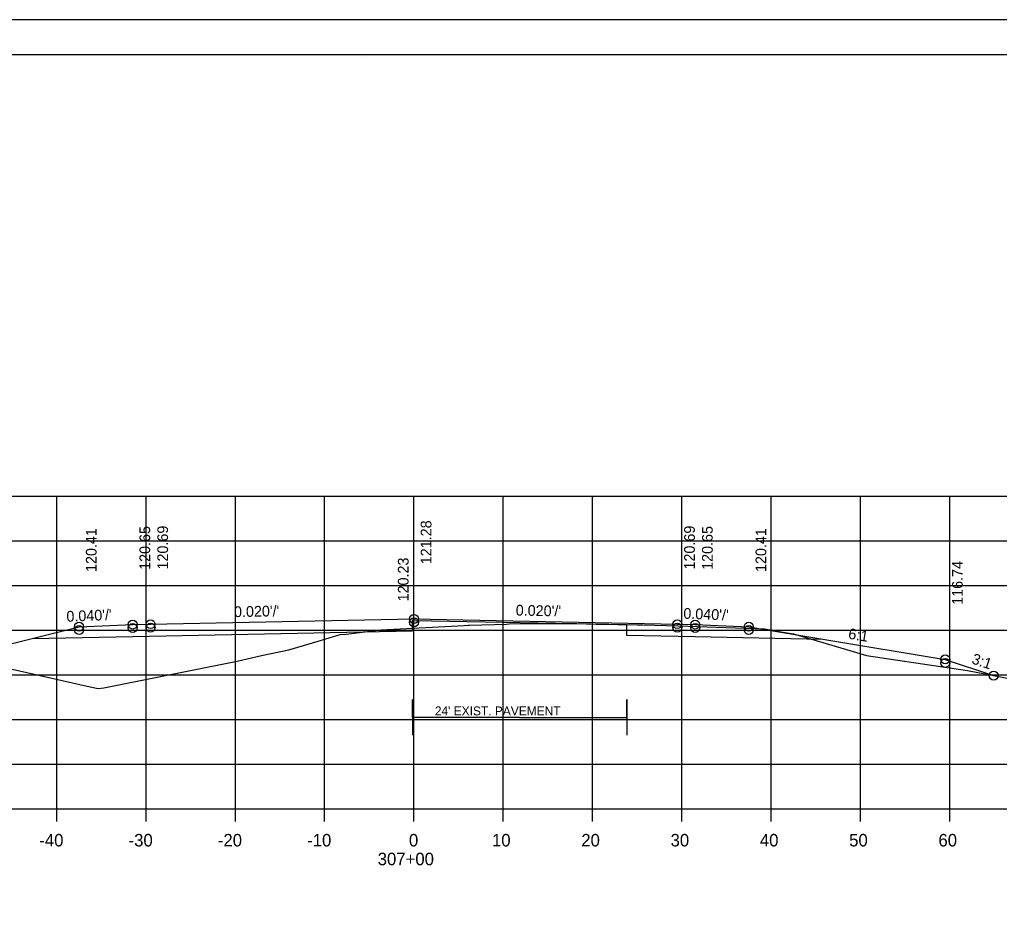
# Model space of a CAD drawing. Extents: x 1175611 to 1176402, y -433344 to -416213.
# Drawn here: x 1175736.8 to 1175846.5, y -416590.3 to -416489.8 of the extents above; entities that cross this region are included whole.
import ezdxf

# ---------------------------------------------------------------- set-up
doc = ezdxf.new("R2010")
doc.units = 0
for name, color, linetype in [('R_Alt Surface', 7, 'Continuous'), ('R_Axis', 7, 'Continuous'), ('R_Axis Annot', 7, 'Continuous'), ('R_Border', 7, 'Continuous'), ('R_Exist Surface', 7, 'Continuous'), ('R_Fin Surface', 7, 'Continuous'), ('R_Grid', 7, 'Continuous'), ('R_No Plot', 7, 'Continuous'), ('R_Xsect Elev', 7, 'Continuous'), ('R_Xsect Slope', 7, 'Continuous')]:
    doc.layers.add(name, color=color, linetype=linetype)

msp = doc.modelspace()

# ---------------------------------------------------------------- linework, layer by layer
at = {"layer": 'R_Alt Surface'}
for q in [(1175780.8, -416567.95), (1175804.8, -416567.95)]:
    msp.add_line((1175792.8, -416567.95), q, dxfattribs=at)
for points in [[(1175738.2, -416559.11), (1175749.47, -416558.88), (1175780.8, -416558.25), (1175780.8, -416557.09), (1175780.97, -416557.08), (1175804.77, -416557.56), (1175804.77, -416558.73), (1175812.47, -416558.88), (1175826.75, -416559.17)], [(1175780.8, -416567.95), (1175780.8, -416565.95), (1175780.8, -416569.95)], [(1175804.8, -416567.95), (1175804.8, -416565.95), (1175804.8, -416569.95)]]:
    msp.add_lwpolyline(points, dxfattribs=at)
at = {"layer": 'R_Axis'}
for p, q in [((1175640.97, -416578.19), (1175920.97, -416578.19)), ((1175740.97, -416579.59), (1175740.97, -416578.19)), ((1175750.97, -416579.59), (1175750.97, -416578.19)), ((1175760.97, -416579.59), (1175760.97, -416578.19)), ((1175770.97, -416579.59), (1175770.97, -416578.19)), ((1175780.97, -416579.59), (1175780.97, -416578.19)), ((1175790.97, -416579.59), (1175790.97, -416578.19)), ((1175800.97, -416579.59), (1175800.97, -416578.19)), ((1175810.97, -416579.59), (1175810.97, -416578.19)), ((1175820.97, -416579.59), (1175820.97, -416578.19)), ((1175830.97, -416579.59), (1175830.97, -416578.19)), ((1175840.97, -416579.59), (1175840.97, -416578.19))]:
    msp.add_line(p, q, dxfattribs=at)
at = {"layer": 'R_Border'}
for p, q in [((1175622.97, -416493.73), (1175939.15, -416493.73)), ((1175775.49, -416493.99), (1175775.49, -416493.99)), ((1175775.49, -416493.99), (1175775.49, -416493.99))]:
    msp.add_line(p, q, dxfattribs=at)
at = {"layer": 'R_Exist Surface'}
msp.add_lwpolyline([(1175734.44, -416562.21), (1175744.71, -416564.54), (1175745.62, -416564.71), (1175746.25, -416564.64), (1175761.16, -416561.64), (1175763.91, -416561.03), (1175766.94, -416560.37), (1175770.25, -416559.41), (1175772.69, -416558.68), (1175773.39, -416558.62), (1175777.26, -416558.16), (1175786.6, -416557.66), (1175787.06, -416557.63), (1175787.19, -416557.62), (1175791.35, -416557.49), (1175791.65, -416557.48), (1175796.04, -416557.44), (1175796.43, -416557.44), (1175798.44, -416557.43), (1175798.64, -416557.44), (1175799.03, -416557.44), (1175799.2, -416557.45), (1175801.36, -416557.49), (1175801.61, -416557.5), (1175805.98, -416557.57), (1175806.6, -416557.59), (1175810.57, -416557.69), (1175815.91, -416557.87), (1175820.23, -416558.02), (1175822.09, -416558.36), (1175823.47, -416558.6), (1175829.4, -416560.34), (1175831.64, -416561.01), (1175835.18, -416561.54), (1175842.96, -416562.7), (1175854.62, -416564.93)], dxfattribs=at)
at = {"layer": 'R_Fin Surface'}
msp.add_lwpolyline([(1175718.64, -416561.62), (1175720.28, -416563.69), (1175721.47, -416563.29), (1175738.2, -416559.11), (1175743.47, -416557.79), (1175749.47, -416557.55), (1175751.47, -416557.51), (1175780.97, -416556.92), (1175810.47, -416557.51), (1175812.47, -416557.55), (1175818.47, -416557.79), (1175826.75, -416559.17), (1175840.47, -416561.45), (1175845.89, -416563.26)], dxfattribs=at)
at = {"layer": 'R_Grid'}
for p, q in [((1175640.97, -416543.19), (1175920.97, -416543.19)), ((1175740.97, -416578.19), (1175740.97, -416543.19)), ((1175750.97, -416578.19), (1175750.97, -416543.19)), ((1175760.97, -416578.19), (1175760.97, -416543.19)), ((1175770.97, -416578.19), (1175770.97, -416543.19)), ((1175780.97, -416578.19), (1175780.97, -416543.19)), ((1175790.97, -416578.19), (1175790.97, -416543.19)), ((1175800.97, -416578.19), (1175800.97, -416543.19)), ((1175810.97, -416578.19), (1175810.97, -416543.19)), ((1175820.97, -416578.19), (1175820.97, -416543.19)), ((1175830.97, -416578.19), (1175830.97, -416543.19)), ((1175840.97, -416578.19), (1175840.97, -416543.19)), ((1175640.97, -416548.19), (1175920.97, -416548.19)), ((1175640.97, -416553.19), (1175920.97, -416553.19)), ((1175640.97, -416558.19), (1175920.97, -416558.19)), ((1175640.97, -416563.19), (1175920.97, -416563.19)), ((1175640.97, -416568.19), (1175920.97, -416568.19)), ((1175640.97, -416573.19), (1175920.97, -416573.19)), ((1175640.97, -416578.19), (1175920.97, -416578.19))]:
    msp.add_line(p, q, dxfattribs=at)
at = {"layer": 'R_No Plot'}
msp.add_line((1175610.57, -416489.83), (1175943.91, -416489.83), dxfattribs=at)
msp.add_lwpolyline([(1175610.57, -416489.83), (1175943.91, -416489.83), (1175943.91, -416703.17), (1175610.57, -416703.17)], close=True, dxfattribs=at)
for centre in [(1175780.97, -416556.92), (1175780.97, -416557.3), (1175743.47, -416557.79), (1175743.47, -416558.17), (1175749.47, -416557.55), (1175749.47, -416557.93), (1175751.47, -416557.51), (1175751.47, -416557.89), (1175810.47, -416557.51), (1175810.47, -416557.89), (1175812.47, -416557.55), (1175812.47, -416557.93), (1175818.47, -416557.79), (1175818.47, -416558.17), (1175840.47, -416561.45), (1175840.47, -416561.84), (1175845.89, -416563.26), (1175845.89, -416563.26)]:
    msp.add_circle(centre, 0.5, dxfattribs=at)

# ---------------------------------------------------------------- texts
at = {"layer": 'R_Alt Surface'}
msp.add_text("24' EXIST. PAVEMENT", height=1, dxfattribs=at).set_placement((1175783.31, -416567.72))
at = {"layer": 'R_Axis Annot'}
for s, p in [('-40', (1175739.01, -416582.39)), ('-30', (1175749.01, -416582.39)), ('-20', (1175759.01, -416582.39)), ('-10', (1175769.01, -416582.39)), ('0', (1175780.41, -416582.39)), ('10', (1175789.71, -416582.39)), ('20', (1175799.71, -416582.39)), ('30', (1175809.71, -416582.39)), ('40', (1175819.71, -416582.39)), ('50', (1175829.71, -416582.39)), ('60', (1175839.71, -416582.39)), ('307+00', (1175776.91, -416584.49))]:
    msp.add_text(s, height=1.4, dxfattribs=at).set_placement(p)
at = {"layer": 'R_Xsect Elev'}
for s, p in [('120.41', (1175745.43, -416551.67)), ('120.65', (1175751.43, -416551.43)), ('120.69', (1175753.43, -416551.39)), ('121.28', (1175782.93, -416550.8)), ('120.69', (1175812.43, -416551.39)), ('120.65', (1175814.43, -416551.43)), ('120.41', (1175820.43, -416551.67)), ('120.23', (1175780.37, -416554.96)), ('116.74', (1175842.43, -416555.34))]:
    msp.add_text(s, height=1.2, rotation=90, dxfattribs=at).set_placement(p)
at = {"layer": 'R_Xsect Slope'}
for s, rotation, p in [("0.020'/'", 1.1458, (1175760.83, -416556.72)), ("0.020'/'", 358.8542, (1175792.36, -416556.54)), ("0.040'/'", 357.7094, (1175811.12, -416556.89)), ("0.040'/'", 2.2906, (1175742.07, -416557.24)), ('6:1', 350.5377, (1175829.55, -416559.13)), ('3:1', 341.5651, (1175843.34, -416561.88))]:
    msp.add_text(s, height=1.2, rotation=rotation, dxfattribs=at).set_placement(p)

doc.saveas('drawing.dxf')
